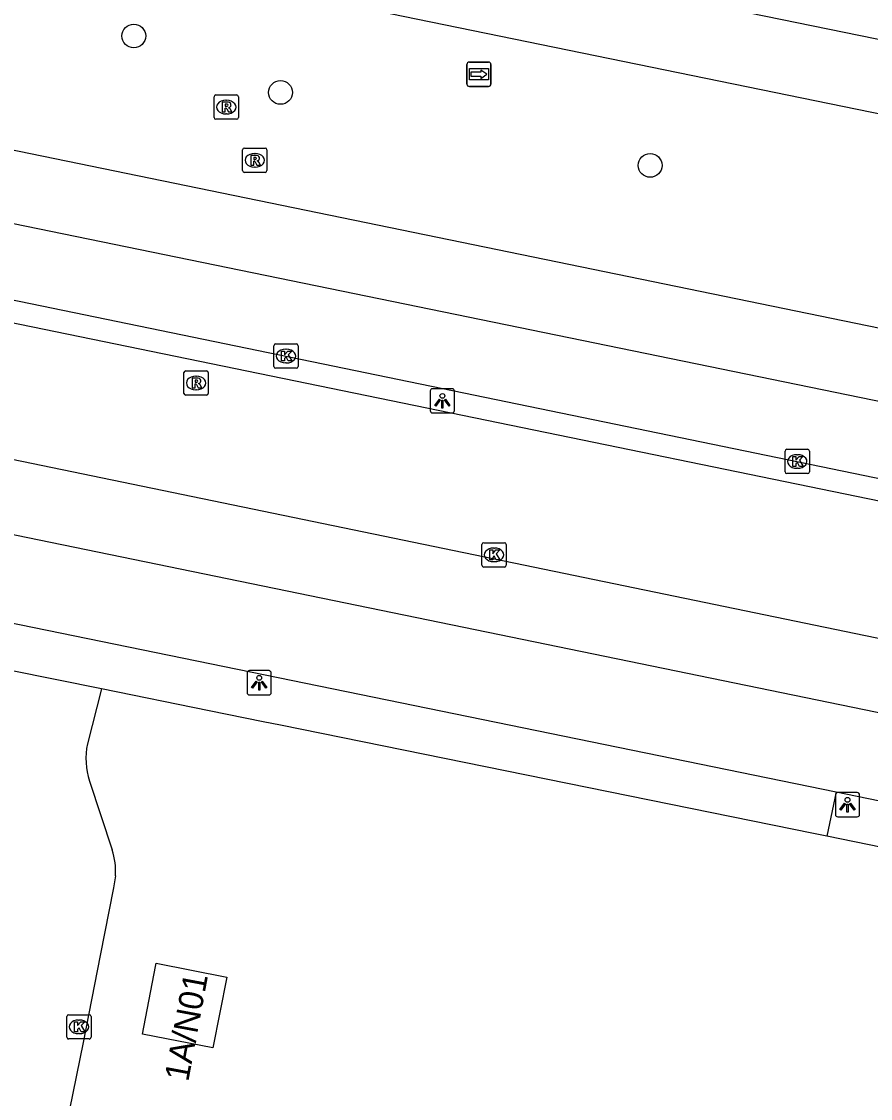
# Model space of a CAD drawing. Extents: x 157692 to 159670, y 381454 to 383289.
# Drawn here: x 158658.83 to 158693.76, y 382048.14 to 382092.44 of the extents above; entities that cross this region are included whole.
import ezdxf

# ---------------------------------------------------------------- set-up
doc = ezdxf.new("R2010")
doc.units = 0
for name, color, linetype in [('IMGEO_Boom', 7, 'Continuous'), ('IMGEO_Fietspad_gesloten', 7, 'Continuous'), ('IMGEO_Kolk', 7, 'Continuous'), ('IMGEO_Lichtpunt', 7, 'Continuous'), ('IMGEO_Pand', 7, 'Continuous'), ('IMGEO_Pand_nummerreeks', 7, 'Continuous'), ('IMGEO_Rijbaan_lokaal_open', 7, 'Continuous'), ('IMGEO_Rijbaan_regionaal_gesloten', 7, 'Continuous'), ('IMGEO_Rioolput', 7, 'Continuous'), ('IMGEO_Voetpad_open', 7, 'Continuous'), ('IMGEO_Wegwijzer', 7, 'Continuous')]:
    doc.layers.add(name, color=color, linetype=linetype)

msp = doc.modelspace()

# ---------------------------------------------------------------- linework, layer by layer
at = {"layer": 'IMGEO_Boom'}
for centre in [(158663.448, 382091.845), (158669.485, 382089.524), (158684.695, 382086.523)]:
    msp.add_circle(centre, 0.489, dxfattribs=at)
at = {"layer": 'IMGEO_Fietspad_gesloten'}
for points in [[(158657.056, 382067.984), (158692.348, 382060.756)], [(158692.348, 382060.756), (158733.578, 382052.258)]]:
    msp.add_lwpolyline(points, dxfattribs=at)
at = {"layer": 'IMGEO_Kolk'}
for p, q in [((158669.21, 382078.252), (158669.21, 382079.104)), ((158669.285, 382079.178), (158670.137, 382079.178)), ((158669.698, 382078.958), (158669.723, 382078.958)), ((158670.211, 382079.104), (158670.211, 382078.252)), ((158670.137, 382078.178), (158669.285, 382078.178)), ((158669.721, 382078.398), (158669.696, 382078.398)), ((158690.247, 382073.918), (158690.247, 382074.77)), ((158690.322, 382074.844), (158691.174, 382074.844)), ((158690.735, 382074.624), (158690.76, 382074.624)), ((158691.248, 382074.77), (158691.248, 382073.918)), ((158690.758, 382074.064), (158690.733, 382074.064)), ((158691.174, 382073.844), (158690.322, 382073.844)), ((158677.847, 382071.003), (158678.699, 382071.003)), ((158677.772, 382070.077), (158677.772, 382070.929)), ((158678.26, 382070.783), (158678.285, 382070.783)), ((158678.773, 382070.929), (158678.773, 382070.077)), ((158678.283, 382070.223), (158678.258, 382070.223)), ((158678.699, 382070.003), (158677.847, 382070.003)), ((158660.691, 382050.664), (158660.691, 382051.516)), ((158660.766, 382051.59), (158661.618, 382051.59)), ((158661.692, 382051.516), (158661.692, 382050.664)), ((158661.179, 382051.37), (158661.204, 382051.37)), ((158661.618, 382050.59), (158660.766, 382050.59)), ((158661.202, 382050.81), (158661.177, 382050.81))]:
    msp.add_line(p, q, dxfattribs=at)
for points in [[(158669.21, 382078.252), (158669.21, 382079.104)], [(158669.285, 382079.178), (158670.137, 382079.178)], [(158670.211, 382079.104), (158670.211, 382078.252)], [(158669.531, 382078.878), (158669.654, 382078.878), (158669.654, 382078.727), (158669.784, 382078.878), (158669.948, 382078.878), (158669.802, 382078.727), (158669.955, 382078.478), (158669.803, 382078.478), (158669.718, 382078.642), (158669.654, 382078.575), (158669.654, 382078.478), (158669.531, 382078.478), (158669.531, 382078.878)], [(158670.137, 382078.178), (158669.285, 382078.178)], [(158690.247, 382073.918), (158690.247, 382074.77)], [(158690.322, 382074.844), (158691.174, 382074.844)], [(158690.568, 382074.544), (158690.691, 382074.544), (158690.691, 382074.393), (158690.821, 382074.544), (158690.985, 382074.544), (158690.839, 382074.393), (158690.992, 382074.144), (158690.84, 382074.144), (158690.755, 382074.308), (158690.691, 382074.241), (158690.691, 382074.144), (158690.568, 382074.144), (158690.568, 382074.544)], [(158691.248, 382074.77), (158691.248, 382073.918)], [(158691.174, 382073.844), (158690.322, 382073.844)], [(158677.847, 382071.003), (158678.699, 382071.003)], [(158677.772, 382070.077), (158677.772, 382070.929)], [(158678.093, 382070.703), (158678.216, 382070.703), (158678.216, 382070.552), (158678.346, 382070.703), (158678.51, 382070.703), (158678.364, 382070.552), (158678.517, 382070.303), (158678.365, 382070.303), (158678.28, 382070.467), (158678.216, 382070.4), (158678.216, 382070.303), (158678.093, 382070.303), (158678.093, 382070.703)], [(158678.773, 382070.929), (158678.773, 382070.077)], [(158678.699, 382070.003), (158677.847, 382070.003)], [(158660.691, 382050.664), (158660.691, 382051.516)], [(158660.766, 382051.59), (158661.618, 382051.59)], [(158661.692, 382051.516), (158661.692, 382050.664)], [(158661.012, 382051.29), (158661.135, 382051.29), (158661.135, 382051.139), (158661.265, 382051.29), (158661.429, 382051.29), (158661.283, 382051.139), (158661.436, 382050.89), (158661.284, 382050.89), (158661.199, 382051.054), (158661.135, 382050.987), (158661.135, 382050.89), (158661.012, 382050.89), (158661.012, 382051.29)], [(158661.618, 382050.59), (158660.766, 382050.59)]]:
    msp.add_lwpolyline(points, dxfattribs=at)
for centre, start, end in [((158669.287, 382079.102), 91.552, 178.448), ((158669.287, 382079.102), 91.552, 178.448), ((158670.135, 382079.102), 1.552, 88.448), ((158670.135, 382079.102), 1.552, 88.448), ((158669.287, 382078.254), 181.552, 268.448), ((158669.287, 382078.254), 181.552, 268.448), ((158670.135, 382078.254), 271.552, 358.448), ((158670.135, 382078.254), 271.552, 358.448), ((158690.324, 382074.768), 91.552, 178.448), ((158690.324, 382074.768), 91.552, 178.448), ((158691.172, 382074.768), 1.552, 88.448), ((158691.172, 382074.768), 1.552, 88.448), ((158690.324, 382073.92), 181.552, 268.448), ((158690.324, 382073.92), 181.552, 268.448), ((158691.172, 382073.92), 271.552, 358.448), ((158691.172, 382073.92), 271.552, 358.448), ((158677.849, 382070.927), 91.552, 178.448), ((158677.849, 382070.927), 91.552, 178.448), ((158678.697, 382070.927), 1.552, 88.448), ((158678.697, 382070.927), 1.552, 88.448), ((158677.849, 382070.079), 181.552, 268.448), ((158677.849, 382070.079), 181.552, 268.448), ((158678.697, 382070.079), 271.552, 358.448), ((158678.697, 382070.079), 271.552, 358.448), ((158660.768, 382051.514), 91.552, 178.448), ((158660.768, 382051.514), 91.552, 178.448), ((158661.616, 382051.514), 1.552, 88.448), ((158661.616, 382051.514), 1.552, 88.448), ((158660.768, 382050.666), 181.552, 268.448), ((158660.768, 382050.666), 181.552, 268.448), ((158661.616, 382050.666), 271.552, 358.448), ((158661.616, 382050.666), 271.552, 358.448)]:
    msp.add_arc(centre, 0.0765, start, end, dxfattribs=at)
for centre, major_axis, ratio, start_param, end_param in [((158669.697, 382078.678), (-0.387, 0.002), 0.722429, 4.712389, 7.853982), ((158669.722, 382078.678), (-0.39, 0.002), 0.717154, 1.570796, 4.712389), ((158690.734, 382074.344), (-0.387, 0.002), 0.722429, 4.712389, 7.853982), ((158690.759, 382074.344), (-0.39, 0.002), 0.717154, 1.570796, 4.712389), ((158678.259, 382070.503), (-0.387, 0.002), 0.722429, 4.712389, 7.853982), ((158678.284, 382070.503), (-0.39, 0.002), 0.717154, 1.570796, 4.712389), ((158661.178, 382051.09), (-0.387, 0.002), 0.722429, 4.712389, 7.853982), ((158661.203, 382051.09), (-0.39, 0.002), 0.717154, 1.570796, 4.712389)]:
    msp.add_ellipse(centre, major_axis=major_axis, ratio=ratio, start_param=start_param, end_param=end_param, dxfattribs=at)
at = {"layer": 'IMGEO_Lichtpunt'}
for p, q in [((158675.648, 382077.243), (158675.648, 382076.436)), ((158675.648, 382077.243), (158675.648, 382076.436)), ((158676.55, 382077.338), (158675.742, 382077.338)), ((158676.55, 382077.338), (158675.742, 382077.338)), ((158676.644, 382076.436), (158676.644, 382077.243)), ((158676.644, 382076.436), (158676.644, 382077.243)), ((158675.742, 382076.342), (158676.55, 382076.342)), ((158675.742, 382076.342), (158676.55, 382076.342)), ((158668.111, 382065.645), (158668.111, 382064.838)), ((158668.111, 382065.645), (158668.111, 382064.838)), ((158669.013, 382065.74), (158668.205, 382065.74)), ((158669.013, 382065.74), (158668.205, 382065.74)), ((158669.107, 382064.838), (158669.107, 382065.645)), ((158669.107, 382064.838), (158669.107, 382065.645)), ((158668.205, 382064.744), (158669.013, 382064.744)), ((158668.205, 382064.744), (158669.013, 382064.744)), ((158692.318, 382060.63), (158692.318, 382059.823)), ((158692.318, 382060.63), (158692.318, 382059.823)), ((158693.22, 382060.725), (158692.412, 382060.725)), ((158693.22, 382060.725), (158692.412, 382060.725)), ((158693.314, 382059.823), (158693.314, 382060.63)), ((158693.314, 382059.823), (158693.314, 382060.63)), ((158692.412, 382059.729), (158693.22, 382059.729)), ((158692.412, 382059.729), (158693.22, 382059.729))]:
    msp.add_line(p, q, dxfattribs=at)
for points in [[(158676.022, 382076.907), (158676.061, 382076.879), (158675.873, 382076.617), (158675.835, 382076.644), (158676.022, 382076.907)], [(158676.124, 382076.859), (158676.171, 382076.859), (158676.171, 382076.537), (158676.124, 382076.537), (158676.124, 382076.859)], [(158676.234, 382076.879), (158676.272, 382076.906), (158676.459, 382076.644), (158676.42, 382076.616), (158676.234, 382076.879)], [(158668.485, 382065.309), (158668.524, 382065.281), (158668.336, 382065.019), (158668.298, 382065.046), (158668.485, 382065.309)], [(158668.587, 382065.261), (158668.634, 382065.261), (158668.634, 382064.939), (158668.587, 382064.939), (158668.587, 382065.261)], [(158668.697, 382065.281), (158668.735, 382065.308), (158668.922, 382065.046), (158668.883, 382065.018), (158668.697, 382065.281)], [(158692.692, 382060.294), (158692.731, 382060.266), (158692.543, 382060.004), (158692.505, 382060.031), (158692.692, 382060.294)], [(158692.794, 382060.246), (158692.841, 382060.246), (158692.841, 382059.924), (158692.794, 382059.924), (158692.794, 382060.246)], [(158692.904, 382060.266), (158692.942, 382060.293), (158693.129, 382060.031), (158693.09, 382060.003), (158692.904, 382060.266)]]:
    msp.add_lwpolyline(points, dxfattribs=at)
for centre in [(158676.147, 382077.041), (158668.61, 382065.443), (158692.817, 382060.428)]:
    msp.add_circle(centre, 0.0994, dxfattribs=at)
for centre, start, end in [((158675.742, 382077.243), 90, 180), ((158675.742, 382077.243), 90, 180), ((158676.55, 382077.243), 0, 90), ((158676.55, 382077.243), 0, 90), ((158675.742, 382076.436), 180, 270), ((158675.742, 382076.436), 180, 270), ((158676.55, 382076.436), 270, 0), ((158676.55, 382076.436), 270, 360), ((158668.205, 382065.645), 90, 180), ((158668.205, 382065.645), 90, 180), ((158669.013, 382065.645), 0, 90), ((158669.013, 382065.645), 0, 90), ((158668.205, 382064.838), 180, 270), ((158668.205, 382064.838), 180, 270), ((158669.013, 382064.838), 270, 0), ((158669.013, 382064.838), 270, 360), ((158692.412, 382060.63), 90, 180), ((158692.412, 382060.63), 90, 180), ((158693.22, 382060.63), 0, 90), ((158693.22, 382060.63), 0, 90), ((158692.412, 382059.823), 180, 270), ((158692.412, 382059.823), 180, 270), ((158693.22, 382059.823), 270, 0), ((158693.22, 382059.823), 270, 360)]:
    msp.add_arc(centre, 0.0946, start, end, dxfattribs=at)
at = {"layer": 'IMGEO_Pand'}
msp.add_lwpolyline([(158663.8, 382050.785), (158664.342, 382053.573), (158664.367, 382053.704), (158667.274, 382053.139), (158666.707, 382050.22), (158663.8, 382050.785)], dxfattribs=at)
at = {"layer": 'IMGEO_Rijbaan_lokaal_open'}
for points in [[(158774.468, 382056.03), (158771.914, 382056.729), (158599.236, 382092.209)], [(158655.104, 382075.124), (158697.271, 382066.421)], [(158694.964, 382063.831), (158656.145, 382071.8)], [(158662.116, 382064.993), (158658.369, 382065.753)], [(158662.116, 382064.993), (158661.54, 382062.724)], [(158661.631, 382061.199), (158662.553, 382058.366)], [(158662.696, 382057.301), (158662.614, 382056.802), (158662.067, 382054.02), (158661.364, 382050.447), (158651.179, 382000.564), (158650.896, 381999.107), (158629.503, 381894.731), (158629.177, 381893.266)]]:
    msp.add_lwpolyline(points, dxfattribs=at)
for centre, radius, start, end in [((158664.427, 382062.131), 2.947, 168.3935, 198.4363), ((158660.051, 382057.488), 2.651, 355.9549, 19.3401)]:
    msp.add_arc(centre, radius, start, end, dxfattribs=at)
at = {"layer": 'IMGEO_Rijbaan_regionaal_gesloten'}
for points in [[(158812.129, 382060.118), (158798.29, 382067.268), (158793.04, 382069.515), (158792.18, 382069.883), (158791.247, 382070.227), (158790.426, 382070.553), (158789.016, 382071.05), (158788.126, 382071.378), (158787.681, 382071.52), (158784.175, 382072.638), (158779.753, 382073.898), (158778.255, 382074.275), (158775.501, 382074.941), (158771.698, 382075.766), (158768.722, 382076.412), (158725.181, 382085.35), (158678.367, 382094.92), (158638.613, 382103.052)], [(158789.108, 382059.781), (158785.616, 382060.813), (158779.77, 382062.223), (158601.14, 382098.944), (158595.092, 382100.086)], [(158638.357, 382100.078), (158771.214, 382072.861)], [(158585.035, 382095.717), (158600.841, 382092.865), (158711.762, 382070.015), (158773.956, 382057.298), (158778.07, 382056.314)], [(158801.98, 382048.183), (158798.298, 382050.745), (158794.822, 382052.871), (158791.204, 382054.885), (158788.418, 382056.189), (158787.416, 382056.658), (158783.408, 382058.156), (158779.833, 382059.082), (158774.895, 382060.16), (158772.339, 382060.717), (158764.396, 382062.321), (158760.881, 382063.045), (158753.256, 382064.615), (158734.149, 382068.548), (158719.619, 382071.54), (158694.915, 382076.653), (158622.531, 382091.496)]]:
    msp.add_lwpolyline(points, dxfattribs=at)
at = {"layer": 'IMGEO_Rioolput'}
for p, q in [((158666.752, 382088.493), (158666.752, 382089.345)), ((158666.827, 382089.419), (158667.679, 382089.419)), ((158667.24, 382089.199), (158667.265, 382089.199)), ((158667.753, 382089.345), (158667.753, 382088.493)), ((158667.679, 382088.419), (158666.827, 382088.419)), ((158667.263, 382088.639), (158667.238, 382088.639)), ((158667.926, 382086.307), (158667.926, 382087.159)), ((158668.001, 382087.233), (158668.853, 382087.233)), ((158668.414, 382087.013), (158668.439, 382087.013)), ((158668.927, 382087.159), (158668.927, 382086.307)), ((158668.853, 382086.233), (158668.001, 382086.233)), ((158668.437, 382086.453), (158668.412, 382086.453)), ((158665.587, 382078.072), (158666.439, 382078.072)), ((158665.512, 382077.146), (158665.512, 382077.998)), ((158666, 382077.852), (158666.025, 382077.852)), ((158666.513, 382077.998), (158666.513, 382077.146)), ((158666.023, 382077.292), (158665.998, 382077.292)), ((158666.439, 382077.072), (158665.587, 382077.072))]:
    msp.add_line(p, q, dxfattribs=at)
for points in [[(158666.752, 382088.493), (158666.752, 382089.345)], [(158666.827, 382089.419), (158667.679, 382089.419)], [(158667.341, 382089.117), (158667.089, 382089.119), (158667.089, 382088.719)], [(158667.753, 382089.345), (158667.753, 382088.493)], [(158667.089, 382088.719), (158667.213, 382088.719), (158667.213, 382088.881), (158667.224, 382088.881)], [(158667.267, 382089.038), (158667.213, 382089.038), (158667.213, 382088.957)], [(158667.213, 382088.957), (158667.265, 382088.957)], [(158667.271, 382088.852), (158667.342, 382088.719), (158667.482, 382088.719), (158667.417, 382088.845)], [(158667.679, 382088.419), (158666.827, 382088.419)], [(158667.926, 382086.307), (158667.926, 382087.159)], [(158668.001, 382087.233), (158668.853, 382087.233)], [(158668.515, 382086.931), (158668.263, 382086.933), (158668.263, 382086.533)], [(158668.927, 382087.159), (158668.927, 382086.307)], [(158668.263, 382086.533), (158668.387, 382086.533), (158668.387, 382086.695), (158668.398, 382086.695)], [(158668.441, 382086.852), (158668.387, 382086.852), (158668.387, 382086.771)], [(158668.387, 382086.771), (158668.439, 382086.771)], [(158668.445, 382086.666), (158668.516, 382086.533), (158668.656, 382086.533), (158668.591, 382086.659)], [(158668.853, 382086.233), (158668.001, 382086.233)], [(158665.587, 382078.072), (158666.439, 382078.072)], [(158665.512, 382077.146), (158665.512, 382077.998)], [(158666.101, 382077.77), (158665.849, 382077.772), (158665.849, 382077.372)], [(158666.027, 382077.691), (158665.973, 382077.691), (158665.973, 382077.61)], [(158665.973, 382077.61), (158666.025, 382077.61)], [(158666.513, 382077.998), (158666.513, 382077.146)], [(158665.849, 382077.372), (158665.973, 382077.372), (158665.973, 382077.534), (158665.984, 382077.534)], [(158666.031, 382077.505), (158666.102, 382077.372), (158666.242, 382077.372), (158666.177, 382077.498)], [(158666.439, 382077.072), (158665.587, 382077.072)]]:
    msp.add_lwpolyline(points, dxfattribs=at)
for centre, radius, start, end in [((158666.829, 382089.343), 0.0765, 91.552, 178.448), ((158666.829, 382089.343), 0.0765, 91.552, 178.448), ((158667.34, 382089.007), 0.109, 350.3612, 89.416), ((158667.677, 382089.343), 0.0765, 1.552, 88.448), ((158667.677, 382089.343), 0.0765, 1.552, 88.448), ((158667.223, 382088.828), 0.0533, 26.0293, 88.6989), ((158667.249, 382089.146), 0.19, 274.7715, 282.9687), ((158667.273, 382088.942), 0.0964, 77.0061, 93.1865), ((158667.287, 382088.999), 0.0378, 276.6634, 79.6772), ((158667.338, 382089.007), 0.112, 277.5842, 350.9817), ((158667.322, 382088.792), 0.108, 29.5134, 73.7905), ((158666.829, 382088.495), 0.0765, 181.552, 268.448), ((158666.829, 382088.495), 0.0765, 181.552, 268.448), ((158667.677, 382088.495), 0.0765, 271.552, 358.448), ((158667.677, 382088.495), 0.0765, 271.552, 358.448), ((158668.003, 382087.157), 0.0765, 91.552, 178.448), ((158668.003, 382087.157), 0.0765, 91.552, 178.448), ((158668.514, 382086.821), 0.109, 350.3612, 89.416), ((158668.851, 382087.157), 0.0765, 1.552, 88.448), ((158668.851, 382087.157), 0.0765, 1.552, 88.448), ((158668.397, 382086.642), 0.0533, 26.0293, 88.6989), ((158668.423, 382086.96), 0.19, 274.7715, 282.9687), ((158668.447, 382086.756), 0.0964, 77.0061, 93.1865), ((158668.461, 382086.813), 0.0378, 276.6634, 79.6772), ((158668.512, 382086.821), 0.112, 277.5842, 350.9817), ((158668.496, 382086.606), 0.108, 29.5134, 73.7905), ((158668.003, 382086.309), 0.0765, 181.552, 268.448), ((158668.003, 382086.309), 0.0765, 181.552, 268.448), ((158668.851, 382086.309), 0.0765, 271.552, 358.448), ((158668.851, 382086.309), 0.0765, 271.552, 358.448), ((158665.589, 382077.996), 0.0765, 91.552, 178.448), ((158665.589, 382077.996), 0.0765, 91.552, 178.448), ((158666.437, 382077.996), 0.0765, 1.552, 88.448), ((158666.437, 382077.996), 0.0765, 1.552, 88.448), ((158666.009, 382077.799), 0.19, 274.7715, 282.9687), ((158666.033, 382077.595), 0.0964, 77.0061, 93.1865), ((158666.047, 382077.652), 0.0378, 276.6634, 79.6772), ((158666.1, 382077.66), 0.109, 350.3612, 89.416), ((158666.098, 382077.66), 0.112, 277.5842, 350.9817), ((158665.983, 382077.481), 0.0533, 26.0293, 88.6989), ((158666.082, 382077.445), 0.108, 29.5134, 73.7905), ((158665.589, 382077.148), 0.0765, 181.552, 268.448), ((158665.589, 382077.148), 0.0765, 181.552, 268.448), ((158666.437, 382077.148), 0.0765, 271.552, 358.448), ((158666.437, 382077.148), 0.0765, 271.552, 358.448)]:
    msp.add_arc(centre, radius, start, end, dxfattribs=at)
for centre, major_axis, ratio, start_param, end_param in [((158667.239, 382088.919), (-0.387, 0.002), 0.722429, 4.712389, 7.853982), ((158667.264, 382088.919), (-0.39, 0.002), 0.717154, 1.570796, 4.712389), ((158668.413, 382086.733), (-0.387, 0.002), 0.722429, 4.712389, 7.853982), ((158668.438, 382086.733), (-0.39, 0.002), 0.717154, 1.570796, 4.712389), ((158665.999, 382077.572), (-0.387, 0.002), 0.722429, 4.712389, 7.853982), ((158666.024, 382077.572), (-0.39, 0.002), 0.717154, 1.570796, 4.712389)]:
    msp.add_ellipse(centre, major_axis=major_axis, ratio=ratio, start_param=start_param, end_param=end_param, dxfattribs=at)
at = {"layer": 'IMGEO_Voetpad_open'}
for points in [[(158691.965, 382058.933), (158691.415, 382059.045), (158669.48, 382063.498), (158668.777, 382063.64), (158666.554, 382064.092), (158662.116, 382064.993)], [(158692.348, 382060.756), (158691.965, 382058.933)], [(158733.296, 382050.448), (158698.724, 382057.545), (158691.965, 382058.933)]]:
    msp.add_lwpolyline(points, dxfattribs=at)
at = {"layer": 'IMGEO_Wegwijzer'}
for p, q in [((158677.156, 382089.87), (158677.156, 382090.67)), ((158677.156, 382090.67), (158677.156, 382089.87)), ((158677.256, 382090.77), (158678.046, 382090.77)), ((158678.046, 382090.77), (158677.256, 382090.77)), ((158678.146, 382090.67), (158678.146, 382089.87)), ((158678.146, 382089.87), (158678.146, 382090.67)), ((158678.046, 382089.77), (158677.256, 382089.77)), ((158677.256, 382089.77), (158678.046, 382089.77))]:
    msp.add_line(p, q, dxfattribs=at)
for points in [[(158677.257, 382090.502), (158678.045, 382090.502), (158678.045, 382090.038), (158677.257, 382090.038), (158677.257, 382090.502)], [(158677.322, 382090.354), (158677.322, 382090.27), (158677.322, 382090.186), (158677.733, 382090.186), (158677.733, 382090.103), (158677.98, 382090.27), (158677.733, 382090.437), (158677.733, 382090.354), (158677.322, 382090.354)]]:
    msp.add_lwpolyline(points, dxfattribs=at)
for centre, start, end in [((158677.256, 382090.67), 90, 180), ((158677.256, 382090.67), 90, 180), ((158678.046, 382090.67), 0, 90), ((158678.046, 382090.67), 360, 90), ((158677.256, 382089.87), 180, 270), ((158677.256, 382089.87), 180, 270), ((158678.046, 382089.87), 270, 0), ((158678.046, 382089.87), 270, 0)]:
    msp.add_arc(centre, 0.1, start, end, dxfattribs=at)

# ---------------------------------------------------------------- texts
at = {"layer": 'IMGEO_Pand_nummerreeks'}
msp.add_text('1A/N01', height=1, rotation=79.4608, dxfattribs=at).set_placement((158665.688, 382048.805))

doc.saveas('drawing.dxf')
